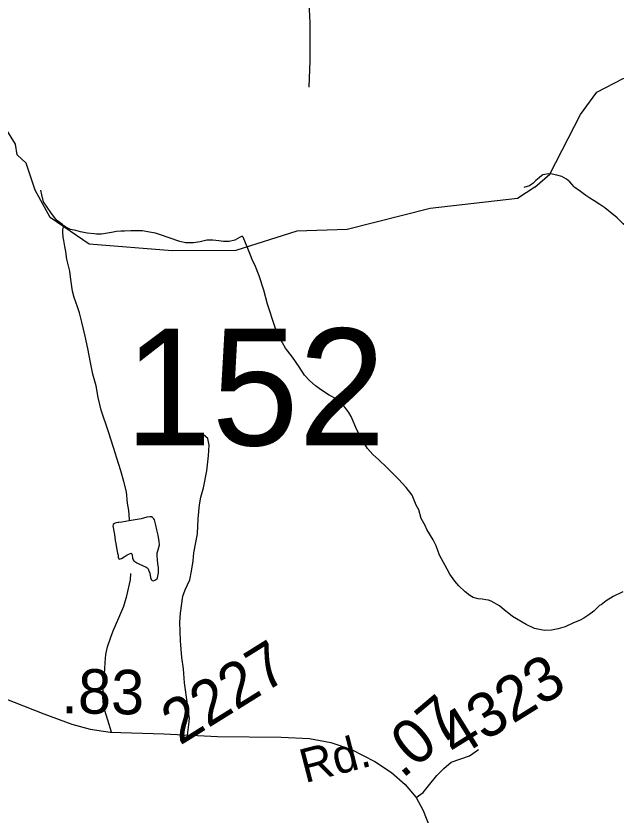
# Model space of a CAD drawing. Extents: x 2001466 to 31450019, y -30647475 to 847247.
# Drawn here: x 2150565 to 2153936, y 770330 to 774816 of the extents above; entities that cross this region are included whole.
import ezdxf

# ---------------------------------------------------------------- set-up
doc = ezdxf.new("R2010")
doc.units = 0
for name, color, linetype in [('Exist Hydrographic Creek Single Shore', 7, 'Continuous'), ('Exist Hydrographic Misc Water Feature', 7, 'Continuous'), ('Exist Road Non-System Type 51', 7, 'Continuous'), ('Exist Road Secondary Mileage Hundredths English Label', 7, 'Continuous'), ('Exist Road Secondary Structure Standard Bridge Number Label', 7, 'Continuous'), ('Exist Road Secondary Type 51 Attributed', 7, 'Continuous'), ('Exist Road Secondary Type 51 Label', 7, 'Continuous'), ('Exist Road Secondary Type 51 Number Label', 7, 'Continuous')]:
    doc.layers.add(name, color=color, linetype=linetype)

msp = doc.modelspace()

# ---------------------------------------------------------------- linework, layer by layer
at = {"layer": 'Exist Hydrographic Creek Single Shore'}
for points in [[(2150672.8, 773839), (2150622.3, 773989.5), (2150571.3, 774036.5), (2150563.3, 774095.7), (2150386.3, 774378.2), (2150177.4, 774576), (2150093.3, 774594.1)], [(2153479.9, 773855), (2153563.2, 773929.1), (2153736.3, 774263.5), (2153827.3, 774389.5), (2153976.2, 774465.2), (2154376.2, 774558.7), (2154959.2, 774563.1)], [(2152142.2, 773607.3), (2151801.2, 773499.4), (2151443.4, 773497), (2150976.3, 773536), (2150758.3, 773684.8), (2150672.8, 773839)], [(2153479.9, 773855), (2153382.3, 773791.8), (2152891.2, 773736.3), (2152425.4, 773617.9), (2152142.2, 773607.3)]]:
    msp.add_lwpolyline(points, dxfattribs=at)
at = {"layer": 'Exist Hydrographic Misc Water Feature'}
for points in [[(2153523.8, 773924.8), (2153519.7, 773920.6), (2153503.7, 773906.8), (2153486.1, 773892.5), (2153468.3, 773876.5), (2153457.8, 773868.3), (2153450.2, 773862.6), (2153418.2, 773852.4)], [(2153704.1, 773853.8), (2153700, 773857.6), (2153687.9, 773871.6), (2153675.8, 773885.6), (2153657.7, 773899.7), (2153631.9, 773915.4), (2153603.8, 773923.3), (2153577.8, 773927.3), (2153555.8, 773930.9), (2153523.8, 773924.8)], [(2150834.4, 773638), (2150826, 773645.8), (2150793.8, 773669.7), (2150762, 773713.1), (2150739.8, 773743.2), (2150719.7, 773773), (2150711.3, 773812.8), (2150705.2, 773838.9)], [(2154269.2, 773219.8), (2154263.4, 773233.7), (2154238.6, 773297.5), (2154223.1, 773333.5), (2154194.8, 773375.5), (2154155.8, 773435), (2154116, 773497), (2154056.3, 773572.5), (2154020.9, 773612), (2153976.6, 773649.9), (2153942.1, 773683.5), (2153902.4, 773715.1), (2153872.4, 773739.1), (2153844.7, 773758.7), (2153813.2, 773778.5), (2153789.4, 773794.2), (2153766.2, 773808.3), (2153737.1, 773830.1), (2153704.1, 773853.8)], [(2151201, 771981), (2151203.3, 771988.7), (2151198.7, 772038.9), (2151192.6, 772080.8), (2151186.2, 772144.6), (2151172.1, 772202.8), (2151155.3, 772262.5), (2151131.1, 772334.3), (2151112.6, 772394.3), (2151084.3, 772482.2), (2151043.9, 772603.9), (2151027.5, 772673.7), (2151015, 772739.7), (2150996.6, 772805.4), (2150984.3, 772871.3), (2150969.7, 772949.4), (2150953.3, 773019.2), (2150935.2, 773097), (2150922.5, 773149.2), (2150910.4, 773183.1), (2150892.2, 773235), (2150882.1, 773270.6), (2150873.5, 773336.8), (2150867.6, 773382.7), (2150850.8, 773450.5), (2150845, 773494.4), (2150840.7, 773522.2), (2150834.4, 773556.1), (2150830.3, 773574.2), (2150828.4, 773602), (2150828.2, 773615.8), (2150830.5, 773624), (2150834.4, 773638)], [(2151836.2, 773580.2), (2151820, 773572.1), (2151793.8, 773557.8), (2151762.2, 773549.6), (2151748.3, 773549.7), (2151730.4, 773549.5), (2151704.4, 773553.4), (2151670.4, 773557), (2151636.5, 773556.8), (2151600.2, 773548.5), (2151562.3, 773542.5), (2151538.5, 773542.5), (2151518.4, 773542.2), (2151486.2, 773550), (2151372, 773589.5), (2151349.9, 773597.3), (2151316, 773603.3), (2151276, 773610.9), (2151248.2, 773610.7), (2151210.2, 773610.3), (2151175.8, 773608.2), (2151156.3, 773608), (2151130, 773605.9), (2151101.8, 773600), (2151046, 773591.4), (2151017.9, 773591.2), (2151003.7, 773593.3), (2150966.2, 773597), (2150927.9, 773604.8), (2150902, 773612.3), (2150872.3, 773618), (2150856.3, 773624.1), (2150844, 773632.1), (2150834.4, 773638)], [(2153974.3, 771582.5), (2153920.6, 771556.2), (2153881, 771532.1), (2153853.1, 771510), (2153843.1, 771505.8), (2153811.3, 771473.7), (2153783.4, 771453.6), (2153755.7, 771435.5), (2153733.6, 771423), (2153693.6, 771407.2), (2153649.7, 771386.6), (2153609.9, 771374.4), (2153573.7, 771368.5), (2153533.7, 771366), (2153477.5, 771377.8), (2153431.8, 771399.7), (2153353.6, 771445.2), (2153333.5, 771460.8), (2153309.3, 771480.7), (2153281.5, 771504.8), (2153235.1, 771530.5), (2153219.1, 771536.5), (2153205, 771538.2), (2153183, 771542), (2153160.9, 771544.1), (2153133, 771552), (2153115, 771561.6), (2153088.9, 771583.4), (2153052.4, 771617.3), (2153030.5, 771643.4), (2153002.4, 771681.3), (2152988.2, 771711), (2152943.7, 771788.7), (2152925.5, 771840.5), (2152909.1, 771874.7), (2152873, 771932.5), (2152862.9, 771956.3), (2152840.6, 771994.2), (2152828.1, 772044), (2152812.5, 772069.8), (2152791.6, 772125.7), (2152757.8, 772169.4), (2152713.5, 772215.4), (2152647, 772283.1), (2152602.9, 772324.7), (2152570.5, 772354.3), (2152540.4, 772388.4), (2152504.1, 772445.9), (2152479.9, 772491.7), (2152447.5, 772567.7), (2152435.4, 772589.8), (2152389.3, 772649.5), (2152366.7, 772665.1), (2152324.5, 772686.8), (2152280.6, 772714.6), (2152248.4, 772740.5), (2152216.6, 772768.5), (2152186.1, 772800.2), (2152155.9, 772845.8), (2152117.8, 772899.8), (2152079.6, 772951.5), (2152045, 773011.5), (2152020.6, 773067.1), (2151977.9, 773198.9), (2151957.4, 773276.6), (2151931.2, 773356.5), (2151906.6, 773418.6), (2151894.7, 773444.3), (2151886.7, 773464.2), (2151878.7, 773482.4), (2151868.4, 773510.4), (2151842, 773574), (2151836.2, 773580.2)], [(2151201, 771981), (2151159.2, 771974.7), (2151143.6, 771972.6), (2151137.2, 771972.3), (2151123.3, 771968.4), (2151119.2, 771966.5), (2151111.4, 771960.5), (2151109.5, 771954.2), (2151111.2, 771944.3), (2151115.5, 771924.5), (2151119.4, 771904.5), (2151121.8, 771870.4), (2151125.5, 771854.4), (2151131.9, 771818.6), (2151136.2, 771800.5), (2151140.1, 771788.6), (2151140.1, 771778.4), (2151140.5, 771772.7), (2151142.4, 771768.7), (2151146.2, 771766.5), (2151150.3, 771768.7), (2151158.3, 771770.8), (2151172.5, 771778.8), (2151184, 771786.8), (2151190.1, 771790.7), (2151198.5, 771794.7), (2151203.9, 771796.8), (2151212.1, 771799.2), (2151216, 771797), (2151218.2, 771790.9), (2151220.5, 771771.1), (2151224.4, 771763.2), (2151228.3, 771756.9), (2151244.7, 771745.1), (2151256.4, 771739.3), (2151296.3, 771721.5), (2151302.5, 771717.4), (2151308.2, 771711.6), (2151312.5, 771701.6), (2151316.6, 771687.6), (2151320.7, 771663.5), (2151325.1, 771651.4), (2151331, 771645.7), (2151336.9, 771645.6), (2151344.9, 771647.6), (2151351.1, 771651.9), (2151358.5, 771655.7), (2151360.7, 771661.8), (2151366.7, 771689.8), (2151366.3, 771717.8), (2151362.6, 771741.9), (2151360.5, 771761.7), (2151358.1, 771786), (2151358.3, 771801.8), (2151363.8, 771818), (2151372, 771846), (2151369.8, 771865.8), (2151363.8, 771902), (2151357.2, 771931.7), (2151351.5, 771957.8), (2151343.3, 771987.8), (2151339.2, 771993.7), (2151332.8, 771999.6), (2151327.3, 772003.7), (2151323, 772003.5), (2151317.1, 772003.6), (2151300.9, 772001.6), (2151269.1, 771993.4), (2151201, 771981)]]:
    msp.add_lwpolyline(points, dxfattribs=at)
at = {"layer": 'Exist Road Non-System Type 51'}
for points in [[(2152212.7, 774417.3), (2152217.2, 774564.9), (2152217.2, 774679.1), (2152217.5, 774777.2), (2152210.1, 774928.9), (2152207, 775011.5), (2152199.9, 775065.5), (2152192.8, 775121.6), (2152194.6, 775171.1)], [(2151528.4, 770778.3), (2151536.1, 770838.6), (2151539.5, 770873.7), (2151536.1, 770893.8), (2151534.4, 770922.2), (2151528.7, 770951.5), (2151511.4, 771071.2), (2151506, 771150.4), (2151497.7, 771214), (2151489.3, 771307.7), (2151486, 771413.1), (2151489.3, 771463.3), (2151502.7, 771558.7), (2151516.1, 771593.8), (2151541.1, 771650.7), (2151551.2, 771699.2), (2151561.2, 771757.8), (2151564.5, 771801.3), (2151584.6, 771908.4), (2151589.6, 771992.7), (2151596.3, 772071.3), (2151603, 772114.8), (2151618, 772166.7), (2151638.1, 772262.1), (2151646.5, 772345.7), (2151649.8, 772406), (2151643.1, 772444.4), (2151618, 772464.5)], [(2151102.3, 770795), (2151081.6, 770862.7), (2151069.3, 770898.5), (2151061, 770930.5), (2151055.3, 770966), (2151054.1, 770996.4), (2151055.9, 771032.4), (2151059.4, 771076.5), (2151064.6, 771148.6), (2151066.2, 771186.5), (2151070.1, 771230.4), (2151079.2, 771274.7), (2151098.7, 771328.9), (2151112.2, 771363.2), (2151143.6, 771437.3), (2151170.3, 771503.2), (2151188.3, 771559.8), (2151209.3, 771650.2), (2151210.6, 771685.3)]]:
    msp.add_lwpolyline(points, dxfattribs=at)
at = {"layer": 'Exist Road Secondary Type 51 Attributed'}
for points in [[(2148975.4, 771812), (2149038.7, 771703.1), (2149104.6, 771603.6), (2149170.5, 771539.8), (2149238.6, 771495.8), (2149478.7, 771387.9), (2150026.5, 771170.1), (2150334.1, 771049.7), (2150722.8, 770897.9), (2150879.8, 770840.3), (2150982.3, 770812), (2151095.4, 770795.3), (2151396.2, 770784.8), (2151696.5, 770770.1), (2152054.9, 770767), (2152213.9, 770759.7), (2152333.2, 770736.6), (2152450.4, 770697.9), (2152581.7, 770629.8), (2152674.9, 770568), (2152752.3, 770501), (2152812.5, 770427.7)], [(2152812.5, 770427.7), (2152852.8, 770457), (2152883.1, 770493.7), (2152930.2, 770552.3), (2152967.9, 770591.1), (2153009.7, 770625.6), (2153113.3, 770661.2), (2153162.5, 770696.8)], [(2152812.5, 770427.7), (2152852.2, 770354.4), (2152890.9, 770260.2), (2152929.7, 770169.1), (2152995.1, 769954.4), (2153114.9, 769607.8), (2153229.4, 769264.4), (2153335.1, 768973.3), (2153381.2, 768823.5)]]:
    msp.add_lwpolyline(points, dxfattribs=at)

# ---------------------------------------------------------------- texts
at = {"layer": 'Exist Road Secondary Mileage Hundredths English Label'}
for s, rotation, p in [('.83', 358.9101, (2150819, 770902.2)), ('.07', 40.1201, (2152734.8, 770529.8))]:
    msp.add_text(s, height=250, rotation=rotation, dxfattribs=at).set_placement(p)
at = {"layer": 'Exist Road Secondary Structure Standard Bridge Number Label'}
msp.add_text('152', height=656.17, dxfattribs=at).set_placement((2151176.5, 772405.3))
at = {"layer": 'Exist Road Secondary Type 51 Label'}
msp.add_text('Rd.', height=190, rotation=14.5833, dxfattribs=at).set_placement((2152188.6, 770508.1))
at = {"layer": 'Exist Road Secondary Type 51 Number Label'}
for s, p in [('2227', (2151485.6, 770717.7)), ('4323', (2153040.1, 770642.9))]:
    msp.add_text(s, height=250, rotation=31.918, dxfattribs=at).set_placement(p)

doc.saveas('drawing.dxf')
